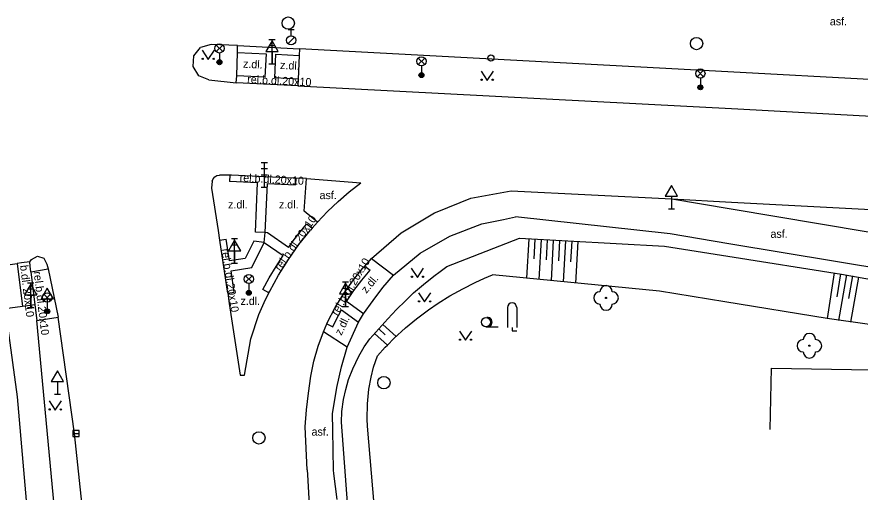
# Model space of a CAD drawing. Extents: x -599951 to -598963, y -1164095 to -1162939.
# Drawn here: x -599227.9 to -599159.4, y -1163192.8 to -1163154.2 of the extents above; entities that cross this region are included whole.
import ezdxf

# ---------------------------------------------------------------- set-up
doc = ezdxf.new("R2010")
doc.units = 0
for name, color, linetype in [('Level 10', 7, 'Continuous'), ('Level 11', 7, 'Continuous'), ('Level 13', 7, 'Continuous'), ('Level 14', 7, 'Continuous'), ('Level 15', 7, 'Continuous'), ('Level 22', 7, 'Continuous'), ('Level 27', 7, 'Continuous'), ('Level 28', 7, 'Continuous'), ('Level 33', 7, 'Continuous'), ('Level 34', 7, 'Continuous'), ('Level 36', 7, 'Continuous'), ('Level 40', 7, 'Continuous'), ('Level 7', 7, 'Continuous')]:
    doc.layers.add(name, color=color, linetype=linetype)

msp = doc.modelspace()

# ---------------------------------------------------------------- linework, layer by layer
at = {"layer": 'Level 10'}
for points in [[(-599212.13, -1163156.45), (-599212.98, -1163156.69)], [(-599209.97, -1163156.54), (-599212.13, -1163156.45)], [(-599209.97, -1163156.54), (-599204.95, -1163156.81)], [(-599212.3, -1163159.33), (-599213.12, -1163158.99), (-599213.59, -1163158.25), (-599213.53, -1163157.37), (-599212.98, -1163156.69)], [(-599000.91, -1163166.97), (-599023.78, -1163166.11), (-599041.12, -1163165.45), (-599081.82, -1163163.34), (-599159.19, -1163159.27), (-599169.17, -1163158.73), (-599204.95, -1163156.81)], [(-599212.3, -1163159.33), (-599210.08, -1163159.56)], [(-599205.09, -1163159.81), (-599210.08, -1163159.56)], [(-599205.09, -1163159.81), (-599169.37, -1163161.69), (-599159.51, -1163162.21), (-599109.74, -1163164.82), (-599081.83, -1163166.28), (-599044.34, -1163168.15), (-599041.81, -1163168.28), (-599023.78, -1163169.22), (-599001.08, -1163170.4)], [(-599212.05, -1163167.56), (-599212.09, -1163168.11), (-599211.56, -1163171.56), (-599211.45, -1163172.34), (-599211.42, -1163172.54), (-599210.81, -1163176.49), (-599210.78, -1163176.65), (-599210.65, -1163177.48), (-599210.47, -1163178.74), (-599209.77, -1163183.29), (-599209.42, -1163183.29)], [(-599212.05, -1163167.56), (-599211.97, -1163167.37), (-599211.83, -1163167.21), (-599211.66, -1163167.1), (-599211.45, -1163167.06)], [(-599204.38, -1163167.35), (-599205.26, -1163167.31), (-599205.45, -1163167.3), (-599210.47, -1163167.06), (-599210.6, -1163167.06), (-599211.45, -1163167.06)], [(-599204.38, -1163167.35), (-599199.98, -1163167.68)], [(-599203.5, -1163170.87), (-599202.67, -1163170.01), (-599201.81, -1163169.19), (-599200.91, -1163168.41), (-599199.98, -1163167.68)], [(-599199.11, -1163173.83), (-599196.7, -1163171.76), (-599193.99, -1163170.11), (-599193.78, -1163170.03), (-599191.04, -1163168.93), (-599187.77, -1163168.35)], [(-599187.77, -1163168.35), (-599174.72, -1163168.99)], [(-599174.72, -1163168.99), (-599169.91, -1163169.8), (-599148.15, -1163173.46), (-599117.75, -1163174.96)], [(-599203.5, -1163170.87), (-599203.93, -1163171.37), (-599204.06, -1163171.52)], [(-599207.37, -1163176.49), (-599206.65, -1163175.18), (-599205.85, -1163173.92), (-599204.99, -1163172.7), (-599204.06, -1163171.52)], [(-599226.85, -1163174.1), (-599226.7, -1163173.92), (-599226.23, -1163173.65), (-599225.71, -1163173.8), (-599225.46, -1163174.28)], [(-599228.45, -1163174.31), (-599227.87, -1163174.24)], [(-599226.85, -1163174.1), (-599227.53, -1163174.19), (-599227.87, -1163174.24)], [(-599225.46, -1163174.28), (-599225.36, -1163174.68)], [(-599199.73, -1163174.52), (-599199.65, -1163174.44), (-599199.11, -1163173.83)], [(-599225.36, -1163174.68), (-599224.55, -1163178.58)], [(-599202.67, -1163179.01), (-599202.05, -1163177.82), (-599201.35, -1163176.67), (-599200.57, -1163175.57), (-599199.73, -1163174.52)], [(-599209.42, -1163183.29), (-599208.91, -1163180.34), (-599208.24, -1163178.37), (-599207.82, -1163177.41), (-599207.44, -1163176.62), (-599207.37, -1163176.49)], [(-599219.07, -1163241), (-599221.44, -1163207.59), (-599222.01, -1163199.48), (-599223.23, -1163188.03), (-599224.55, -1163178.58)], [(-599202.99, -1163179.77), (-599202.72, -1163179.14), (-599202.67, -1163179.01)], [(-599204.04, -1163183.38), (-599203.78, -1163182.16), (-599203.43, -1163180.95), (-599202.99, -1163179.77)], [(-599204.48, -1163187.5), (-599204.37, -1163186.12), (-599204.23, -1163184.75), (-599204.04, -1163183.38)], [(-599204.33, -1163190.98), (-599204.48, -1163187.5)], [(-599204.33, -1163190.98), (-599204.31, -1163191.4), (-599203.47, -1163206.27)]]:
    msp.add_lwpolyline(points, dxfattribs=at)
at = {"layer": 'Level 11'}
for points in [[(-599210.04, -1163158.99), (-599209.99, -1163157.1), (-599209.97, -1163156.54)], [(-599209.99, -1163157.1), (-599207.66, -1163157.21), (-599207.76, -1163159.11), (-599210.04, -1163158.99)], [(-599205.07, -1163159.27), (-599206.95, -1163159.17), (-599206.87, -1163157.25), (-599204.98, -1163157.35)], [(-599204.95, -1163156.81), (-599204.98, -1163157.35), (-599205.07, -1163159.27), (-599205.09, -1163159.81)], [(-599210.08, -1163159.56), (-599210.04, -1163158.99)], [(-599210.6, -1163167.06), (-599210.63, -1163167.59)], [(-599207.74, -1163171.72), (-599208.53, -1163171.68), (-599208.35, -1163167.7), (-599210.63, -1163167.59)], [(-599205.26, -1163167.31), (-599205.28, -1163167.85)], [(-599203.5, -1163170.87), (-599204.57, -1163169.98), (-599204.38, -1163167.35)], [(-599205.84, -1163172.93), (-599207.56, -1163171.76), (-599207.74, -1163171.72), (-599207.56, -1163167.73), (-599205.28, -1163167.85)], [(-599174.72, -1163168.99), (-599169.88, -1163169.25), (-599109.74, -1163172.42), (-599108.11, -1163172.51)], [(-599197.31, -1163175.18), (-599195.16, -1163173.41), (-599192.75, -1163172.01), (-599190.15, -1163171.02), (-599188.38, -1163170.66), (-599187.42, -1163170.46)], [(-599170.1, -1163172.63), (-599174.85, -1163171.84), (-599187.42, -1163170.46)], [(-599205.84, -1163172.93), (-599205.37, -1163172.28), (-599204.87, -1163171.65), (-599204.37, -1163171.03)], [(-599203.93, -1163171.37), (-599204.37, -1163171.03)], [(-599211.45, -1163172.34), (-599210.91, -1163172.25)], [(-599207.82, -1163172.53), (-599208.66, -1163172.43), (-599209.35, -1163173.84), (-599210.64, -1163174.03), (-599210.91, -1163172.25)], [(-599207.82, -1163172.53), (-599207.74, -1163171.72)], [(-599210.25, -1163176.57), (-599210.51, -1163174.82), (-599208.81, -1163174.56), (-599207.82, -1163172.53), (-599206.27, -1163173.59)], [(-599148.35, -1163176.24), (-599170.1, -1163172.63)], [(-599207.92, -1163176.34), (-599207.4, -1163175.4), (-599206.85, -1163174.48), (-599206.27, -1163173.59)], [(-599227.87, -1163174.24), (-599227.44, -1163177.73)], [(-599226.77, -1163174.91), (-599226.83, -1163174.45), (-599226.85, -1163174.1)], [(-599199.65, -1163174.44), (-599199.21, -1163174.77)], [(-599199.11, -1163173.83), (-599197.31, -1163175.18)], [(-599226.77, -1163174.91), (-599225.36, -1163174.68)], [(-599226.77, -1163174.91), (-599226.44, -1163177.58)], [(-599201.14, -1163177.33), (-599200.54, -1163176.44), (-599199.9, -1163175.59), (-599199.21, -1163174.77)], [(-599199.75, -1163178.31), (-599198.98, -1163177.23), (-599198.17, -1163176.19), (-599197.31, -1163175.18)], [(-599207.44, -1163176.62), (-599207.92, -1163176.34)], [(-599210.78, -1163176.65), (-599210.25, -1163176.57)], [(-599227.44, -1163177.73), (-599230.09, -1163178.07)], [(-599226.44, -1163177.58), (-599227.44, -1163177.73)], [(-599226.44, -1163177.58), (-599226.28, -1163178.87)], [(-599199.75, -1163178.31), (-599201.14, -1163177.33)], [(-599202.24, -1163179.38), (-599202.02, -1163178.92), (-599201.78, -1163178.46), (-599201.53, -1163178.01)], [(-599201.53, -1163178.01), (-599200.16, -1163178.99)], [(-599200.16, -1163178.99), (-599199.75, -1163178.31)], [(-599226.28, -1163178.87), (-599224.55, -1163178.58)], [(-599222.04, -1163241.1), (-599223.88, -1163207.71), (-599224.33, -1163199.61), (-599226.28, -1163178.87)], [(-599202.72, -1163179.14), (-599202.24, -1163179.38)], [(-599201.08, -1163181.03), (-599200.16, -1163178.99)], [(-599201.08, -1163181.03), (-599202.99, -1163179.77)], [(-599201.93, -1163184.31), (-599201.55, -1163182.63), (-599201.08, -1163181.03)], [(-599202.25, -1163187.76), (-599202.26, -1163186.43), (-599201.93, -1163184.31)], [(-599202.2, -1163191.02), (-599202.25, -1163187.76)], [(-599201.88, -1163193.39), (-599202.16, -1163191.29), (-599202.2, -1163191.02)]]:
    msp.add_lwpolyline(points, dxfattribs=at)
at = {"layer": 'Level 13'}
msp.add_lwpolyline([(-599229, -1163176.69), (-599227.87, -1163185.06), (-599225.99, -1163206.89), (-599225.27, -1163223.73), (-599222.94, -1163267.2)], dxfattribs=at)
at = {"layer": 'Level 14'}
for points in [[(-599192.99, -1163174.49), (-599187.09, -1163172.19), (-599175.32, -1163172.82), (-599170.17, -1163173.63), (-599160.95, -1163175.09), (-599148.47, -1163177.33), (-599128.63, -1163178.13), (-599126.61, -1163178.2), (-599117.76, -1163178.52), (-599106.33, -1163177.79), (-599084.67, -1163177.11), (-599063.73, -1163176.53)], [(-599194.05, -1163175.27), (-599193.54, -1163174.88), (-599192.99, -1163174.49)], [(-599197.99, -1163181.04), (-599197.81, -1163180.86), (-599197.28, -1163180.33), (-599196.33, -1163179.46), (-599195.44, -1163178.73), (-599194.48, -1163178.01), (-599193.69, -1163177.46), (-599192.75, -1163176.87), (-599191.7, -1163176.28), (-599190.68, -1163175.77), (-599189.93, -1163175.42)], [(-599197.08, -1163177.98), (-599196.35, -1163177.26), (-599195.68, -1163176.63), (-599194.87, -1163175.93), (-599194.05, -1163175.27)], [(-599189.93, -1163175.42), (-599189.29, -1163175.15)], [(-599077.45, -1163179.51), (-599084.75, -1163179.59), (-599093.05, -1163180.12), (-599106.4, -1163180.98), (-599112.25, -1163181.14), (-599116.93, -1163181.26), (-599117.79, -1163181.29), (-599129.02, -1163181.26), (-599136.87, -1163180.98), (-599148.92, -1163180.57), (-599162.11, -1163178.7), (-599170.42, -1163177.35), (-599175.73, -1163176.49), (-599189.29, -1163175.15)], [(-599199.25, -1163180.36), (-599197.78, -1163178.74), (-599197.08, -1163177.98)], [(-599201.03, -1163194.02), (-599201.55, -1163187.12), (-599201.5, -1163186.24), (-599201.37, -1163185.27), (-599201.2, -1163184.47), (-599200.97, -1163183.66), (-599200.63, -1163182.78), (-599200.14, -1163181.76), (-599199.69, -1163181), (-599199.25, -1163180.36)], [(-599198.62, -1163181.72), (-599197.99, -1163181.04)], [(-599198.88, -1163193.81), (-599199.42, -1163187.45), (-599199.45, -1163186.87), (-599199.44, -1163185.64), (-599199.32, -1163184.45), (-599199.13, -1163183.47), (-599198.93, -1163182.66), (-599198.62, -1163181.72)]]:
    msp.add_lwpolyline(points, dxfattribs=at)
at = {"layer": 'Level 15'}
for points in [[(-599186.34, -1163172.23), (-599186.51, -1163175.43)], [(-599185.84, -1163172.25), (-599185.93, -1163173.87)], [(-599185.34, -1163172.28), (-599185.52, -1163175.53)], [(-599184.84, -1163172.31), (-599184.93, -1163173.94)], [(-599184.34, -1163172.33), (-599184.52, -1163175.63)], [(-599183.84, -1163172.36), (-599183.93, -1163174.02)], [(-599183.35, -1163172.39), (-599183.53, -1163175.72)], [(-599182.85, -1163172.42), (-599182.94, -1163174.09)], [(-599182.35, -1163172.44), (-599182.53, -1163175.82)], [(-599161.53, -1163175), (-599162.11, -1163178.7)], [(-599161.03, -1163175.08), (-599161.33, -1163176.93)], [(-599160.54, -1163175.16), (-599161.2, -1163178.85)], [(-599160.05, -1163175.25), (-599160.38, -1163177.08)], [(-599159.56, -1163175.34), (-599160.21, -1163178.99)], [(-599198.18, -1163179.18), (-599197.11, -1163180.16)], [(-599198.85, -1163179.92), (-599197.81, -1163180.86)], [(-599198.52, -1163179.55), (-599197.98, -1163180.04)]]:
    msp.add_lwpolyline(points, dxfattribs=at)
at = {"layer": 'Level 22'}
for centre in [(-599180.06, -1163177.03), (-599163.55, -1163180.91)]:
    msp.add_circle(centre, 0.05, dxfattribs=at)
for centre, start, end in [((-599180.06, -1163176.53), 0, 180), ((-599180.56, -1163177.03), 90, 270), ((-599179.56, -1163177.03), 270, 90), ((-599180.06, -1163177.53), 180, 0), ((-599163.55, -1163180.41), 0, 180), ((-599164.05, -1163180.91), 90, 270), ((-599163.05, -1163180.91), 270, 90), ((-599163.55, -1163181.41), 180, 0)]:
    msp.add_arc(centre, 0.5, start, end, dxfattribs=at)
at = {"layer": 'Level 27'}
msp.add_line((-599223.35, -1163188.03), (-599222.85, -1163188.03), dxfattribs=at)
msp.add_lwpolyline([(-599223.35, -1163188.28), (-599222.85, -1163188.28), (-599222.85, -1163187.78), (-599223.35, -1163187.78)], close=True, dxfattribs=at)
for centre in [(-599205.86, -1163154.72), (-599172.71, -1163156.38), (-599198.1, -1163183.91), (-599208.24, -1163188.39)]:
    msp.add_circle(centre, 0.5, dxfattribs=at)
at = {"layer": 'Level 28'}
for p, q in [((-599205.88, -1163155.245), (-599205.38, -1163155.245)), ((-599205.63, -1163155.745), (-599205.63, -1163155.245)), ((-599205.888, -1163156.392), (-599205.358, -1163155.862))]:
    msp.add_line(p, q, dxfattribs=at)
for centre, radius in [((-599205.63, -1163156.12), 0.375), ((-599189.41, -1163157.55), 0.25)]:
    msp.add_circle(centre, radius, dxfattribs=at)
at = {"layer": 'Level 33'}
for p, q in [((-599211.715, -1163157.04), (-599211.185, -1163156.51)), ((-599211.715, -1163156.51), (-599211.185, -1163157.04)), ((-599207.43, -1163156.04), (-599206.93, -1163156.04)), ((-599207.43, -1163156.54), (-599206.93, -1163156.54)), ((-599207.18, -1163158.04), (-599207.18, -1163156.04)), ((-599211.45, -1163157.15), (-599211.45, -1163157.9)), ((-599207.43, -1163157.04), (-599206.93, -1163157.04)), ((-599195.315, -1163158.09), (-599194.785, -1163157.56)), ((-599195.315, -1163157.56), (-599194.785, -1163158.09)), ((-599207.43, -1163158.04), (-599206.93, -1163158.04)), ((-599195.05, -1163158.2), (-599195.05, -1163158.95)), ((-599172.665, -1163159.08), (-599172.135, -1163158.55)), ((-599172.665, -1163158.55), (-599172.135, -1163159.08)), ((-599172.4, -1163159.19), (-599172.4, -1163159.94)), ((-599208.05, -1163166.03), (-599207.55, -1163166.03)), ((-599207.8, -1163168.03), (-599207.8, -1163166.03)), ((-599208.05, -1163166.53), (-599207.55, -1163166.53)), ((-599208.05, -1163167.03), (-599207.55, -1163167.03)), ((-599208.05, -1163168.03), (-599207.55, -1163168.03)), ((-599210.47, -1163172.22), (-599209.97, -1163172.22)), ((-599210.22, -1163174.22), (-599210.22, -1163172.22)), ((-599210.47, -1163172.72), (-599209.97, -1163172.72)), ((-599210.47, -1163173.22), (-599209.97, -1163173.22)), ((-599210.47, -1163174.22), (-599209.97, -1163174.22)), ((-599227.02, -1163175.8), (-599226.52, -1163175.8)), ((-599226.77, -1163177.8), (-599226.77, -1163175.8)), ((-599209.325, -1163175.76), (-599208.795, -1163175.23)), ((-599209.325, -1163175.23), (-599208.795, -1163175.76)), ((-599201.46, -1163175.73), (-599200.96, -1163175.73)), ((-599201.21, -1163177.73), (-599201.21, -1163175.73)), ((-599227.02, -1163176.3), (-599226.52, -1163176.3)), ((-599209.06, -1163175.87), (-599209.06, -1163176.62)), ((-599201.46, -1163176.23), (-599200.96, -1163176.23)), ((-599227.02, -1163176.8), (-599226.52, -1163176.8)), ((-599225.695, -1163177.26), (-599225.165, -1163176.73)), ((-599225.695, -1163176.73), (-599225.165, -1163177.26)), ((-599201.46, -1163176.73), (-599200.96, -1163176.73)), ((-599227.02, -1163177.8), (-599226.52, -1163177.8)), ((-599225.43, -1163177.37), (-599225.43, -1163178.12)), ((-599201.46, -1163177.73), (-599200.96, -1163177.73))]:
    msp.add_line(p, q, dxfattribs=at)
for centre, radius in [((-599211.45, -1163156.775), 0.375), ((-599211.45, -1163157.9), 0.2), ((-599211.45, -1163157.9), 0.145), ((-599211.45, -1163157.9), 0.0876), ((-599195.05, -1163157.825), 0.375), ((-599172.4, -1163158.815), 0.375), ((-599195.05, -1163158.95), 0.2), ((-599195.05, -1163158.95), 0.145), ((-599195.05, -1163158.95), 0.0876), ((-599172.4, -1163159.94), 0.2), ((-599172.4, -1163159.94), 0.145), ((-599172.4, -1163159.94), 0.0876), ((-599209.06, -1163175.495), 0.375), ((-599209.06, -1163176.62), 0.2), ((-599209.06, -1163176.62), 0.145), ((-599225.43, -1163176.995), 0.375), ((-599209.06, -1163176.62), 0.0876), ((-599225.43, -1163178.12), 0.2), ((-599225.43, -1163178.12), 0.145), ((-599225.43, -1163178.12), 0.0876)]:
    msp.add_circle(centre, radius, dxfattribs=at)
at = {"layer": 'Level 34'}
for p, q in [((-599207.18, -1163157.022), (-599207.18, -1163158.04)), ((-599207.43, -1163158.04), (-599206.93, -1163158.04)), ((-599174.75, -1163168.782), (-599174.75, -1163169.8)), ((-599175, -1163169.8), (-599174.5, -1163169.8)), ((-599210.22, -1163173.202), (-599210.22, -1163174.22)), ((-599210.47, -1163174.22), (-599209.97, -1163174.22)), ((-599226.77, -1163176.782), (-599226.77, -1163177.8)), ((-599225.43, -1163177.102), (-599225.43, -1163178.12)), ((-599201.21, -1163176.712), (-599201.21, -1163177.73)), ((-599227.02, -1163177.8), (-599226.52, -1163177.8)), ((-599201.46, -1163177.73), (-599200.96, -1163177.73)), ((-599225.68, -1163178.12), (-599225.18, -1163178.12)), ((-599224.6, -1163183.812), (-599224.6, -1163184.83)), ((-599224.85, -1163184.83), (-599224.35, -1163184.83))]:
    msp.add_line(p, q, dxfattribs=at)
for points in [[(-599207.68, -1163157.022), (-599206.68, -1163157.022), (-599207.18, -1163156.156)], [(-599175.25, -1163168.782), (-599174.25, -1163168.782), (-599174.75, -1163167.916)], [(-599210.72, -1163173.202), (-599209.72, -1163173.202), (-599210.22, -1163172.336)], [(-599227.27, -1163176.782), (-599226.27, -1163176.782), (-599226.77, -1163175.916)], [(-599225.93, -1163177.102), (-599224.93, -1163177.102), (-599225.43, -1163176.236)], [(-599201.71, -1163176.712), (-599200.71, -1163176.712), (-599201.21, -1163175.846)], [(-599225.1, -1163183.812), (-599224.1, -1163183.812), (-599224.6, -1163182.946)]]:
    msp.add_lwpolyline(points, close=True, dxfattribs=at)
at = {"layer": 'Level 36'}
for p, q in [((-599188.065, -1163177.815), (-599188.065, -1163179.44)), ((-599187.315, -1163177.815), (-599187.315, -1163179.44)), ((-599189.81, -1163179.375), (-599188.81, -1163179.375))]:
    msp.add_line(p, q, dxfattribs=at)
for points in [[(-599212.86, -1163156.92), (-599212.36, -1163157.67), (-599211.86, -1163156.92)], [(-599190.21, -1163158.62), (-599189.71, -1163159.37), (-599189.21, -1163158.62)], [(-599195.87, -1163174.61), (-599195.37, -1163175.36), (-599194.87, -1163174.61)], [(-599195.29, -1163176.61), (-599194.79, -1163177.36), (-599194.29, -1163176.61)], [(-599191.97, -1163179.72), (-599191.47, -1163180.47), (-599190.97, -1163179.72)], [(-599187.69, -1163179.44), (-599187.69, -1163179.69), (-599187.315, -1163179.69)], [(-599225.28, -1163185.38), (-599224.78, -1163186.13), (-599224.28, -1163185.38)]]:
    msp.add_lwpolyline(points, dxfattribs=at)
for centre, radius in [((-599212.81, -1163157.62), 0.05), ((-599211.911, -1163157.62), 0.05), ((-599190.16, -1163159.32), 0.05), ((-599189.261, -1163159.32), 0.05), ((-599195.82, -1163175.31), 0.05), ((-599194.921, -1163175.31), 0.05), ((-599195.24, -1163177.31), 0.05), ((-599194.341, -1163177.31), 0.05), ((-599189.81, -1163179), 0.375), ((-599191.92, -1163180.42), 0.05), ((-599191.021, -1163180.42), 0.05), ((-599225.23, -1163186.08), 0.05), ((-599224.331, -1163186.08), 0.05)]:
    msp.add_circle(centre, radius, dxfattribs=at)
for centre, start, end in [((-599187.69, -1163177.815), 0, 180), ((-599189.685, -1163179), 260.40593, 99.59407)]:
    msp.add_arc(centre, 0.375, start, end, dxfattribs=at)
at = {"layer": 'Level 7'}
msp.add_lwpolyline([(-599166.73, -1163187.72), (-599166.63, -1163182.72), (-599148.8, -1163183.04), (-599129.22, -1163183.42), (-599112.25, -1163183.66), (-599085.53, -1163184.03)], dxfattribs=at)

# ---------------------------------------------------------------- texts
at = {"layer": 'Level 40'}
for s, p in [('asf.', (-599161.89, -1163154.9)), ('asf.', (-599203.32, -1163169.01)), ('z.dl.', (-599210.75, -1163169.77)), ('z.dl.', (-599206.62, -1163169.77)), ('asf.', (-599166.71, -1163172.15)), ('z.dl.', (-599209.74, -1163177.6)), ('asf.', (-599203.97, -1163188.21))]:
    msp.add_text(s, height=0.65, dxfattribs=at).set_placement(p)
for s, rotation, p in [('z.dl.', 357, (-599209.55, -1163158.34)), ('z.dl.', 357, (-599206.54, -1163158.44)), ('rel.b.dl.20x10', 357.18114, (-599209.21, -1163159.59)), ('rel.b.dl.20x10', 357, (-599209.82, -1163167.58)), ('rel.b.dl.20x10', 55, (-599206.52, -1163174.89)), ('rel.b.dl.20x10', 279, (-599211.31, -1163173.08)), ('b.dl. 20x10', 277, (-599227.64, -1163174.4)), ('rel.b.dl.20x10', 59, (-599201.88, -1163178.52)), ('rel.b.dl.20x10', 277, (-599226.54, -1163174.91)), ('z.dl.', 50, (-599199.52, -1163176.71)), ('z.dl.', 64, (-599201.55, -1163180.12))]:
    msp.add_text(s, height=0.65, rotation=rotation, dxfattribs=at).set_placement(p)

doc.saveas('drawing.dxf')
